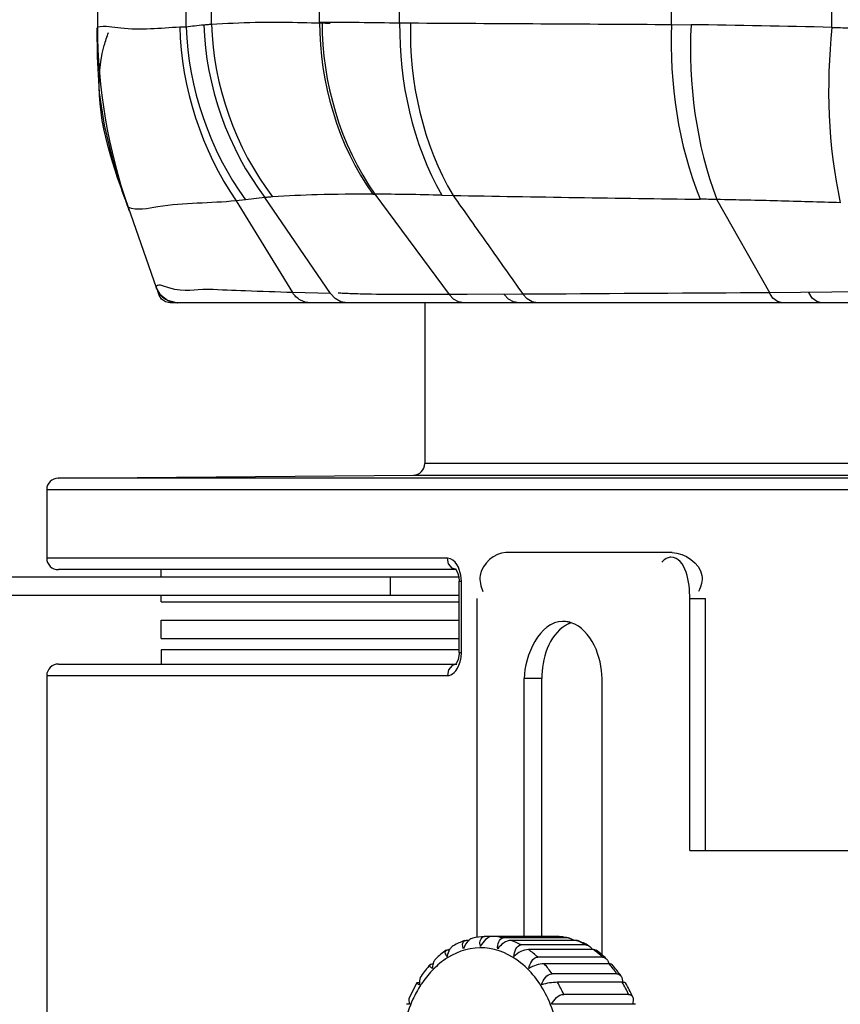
# Paper-space layout 'Sheet' of a CAD drawing. Header units: inches. Extents: x 0.2 to 10.8, y 0.2 to 8.3.
# Tile 332 of 545: x 7.367 to 7.51, y 1.773 to 1.945. Entities that reach past the tile are written whole.
import ezdxf

# ---------------------------------------------------------------- set-up
doc = ezdxf.new("R2010")
doc.units = ezdxf.units.IN
doc.header["$MEASUREMENT"] = 0
doc.layers.get('0').update_dxf_attribs({"lineweight": 5})

psp = doc.layouts.new('Sheet')

# ---------------------------------------------------------------- linework, layer by layer
at = {"color": 0, "linetype": 'ByBlock', "lineweight": -3}
for p, q in [((7.399988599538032, 1.944520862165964), (7.399973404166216, 1.983868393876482)), ((7.418869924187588, 1.944897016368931), (7.418869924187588, 1.983868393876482)), ((7.432839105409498, 1.944755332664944), (7.432839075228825, 1.983868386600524)), ((7.480312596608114, 1.944483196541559), (7.480372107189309, 1.983868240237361)), ((7.508303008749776, 1.943956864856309), (7.508263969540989, 1.983868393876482)), ((7.380081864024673, 1.960828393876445), (7.380081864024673, 1.944065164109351)), ((7.418869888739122, 1.944897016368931), (7.419303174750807, 1.944895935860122)), ((7.380013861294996, 1.943868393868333), (7.380092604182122, 1.943868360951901)), ((7.394469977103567, 1.944073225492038), (7.395581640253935, 1.944069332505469)), ((7.432838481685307, 1.944755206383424), (7.434723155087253, 1.94474999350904)), ((7.480312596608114, 1.944483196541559), (7.483716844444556, 1.944433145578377)), ((7.409304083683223, 1.914247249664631), (7.405920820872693, 1.913871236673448)), ((7.42077996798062, 1.897467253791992), (7.409304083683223, 1.914247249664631)), ((7.428141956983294, 1.914830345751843), (7.42852392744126, 1.914829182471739)), ((7.428523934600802, 1.91482918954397), (7.441505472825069, 1.897295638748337)), ((7.440212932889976, 1.914654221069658), (7.442179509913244, 1.914611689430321)), ((7.49744765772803, 1.897620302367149), (7.488216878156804, 1.913898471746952)), ((7.385423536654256, 1.912543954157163), (7.390313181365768, 1.89855466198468)), ((7.405920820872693, 1.913871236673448), (7.404302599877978, 1.913676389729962)), ((7.404302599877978, 1.913676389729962), (7.414143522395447, 1.897648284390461)), ((7.39029734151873, 1.898560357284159), (7.390967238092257, 1.897375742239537)), ((7.390309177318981, 1.898553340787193), (7.390967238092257, 1.897375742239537)), ((7.390863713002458, 1.897201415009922), (7.390621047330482, 1.897886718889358)), ((7.390861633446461, 1.897200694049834), (7.391053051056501, 1.89726872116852)), ((7.391284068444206, 1.896504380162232), (7.390861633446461, 1.897200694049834)), ((7.390967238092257, 1.897375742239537), (7.392314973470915, 1.896297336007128)), ((7.399459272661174, 1.898194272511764), (7.399263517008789, 1.898202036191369)), ((7.399797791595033, 1.89818331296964), (7.399613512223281, 1.898190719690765)), ((7.420779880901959, 1.897467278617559), (7.414143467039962, 1.897648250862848)), ((7.4446266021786, 1.897299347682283), (7.441505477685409, 1.897295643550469)), ((7.454366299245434, 1.897346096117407), (7.4446266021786, 1.897299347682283)), ((7.456807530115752, 1.897362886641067), (7.454390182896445, 1.897346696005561)), ((7.522693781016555, 1.897856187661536), (7.497415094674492, 1.897619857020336)), ((7.392314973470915, 1.896297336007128), (7.394077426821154, 1.895868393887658)), ((7.392746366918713, 1.895868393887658), (7.392746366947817, 1.896164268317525)), ((7.712572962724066, 1.895868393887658), (7.392746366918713, 1.895868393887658)), ((7.437229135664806, 1.895868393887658), (7.437229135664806, 1.86778706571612)), ((8.025229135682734, 1.86778706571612), (7.437229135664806, 1.86778706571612)), ((7.373211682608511, 1.86524577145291), (7.435246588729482, 1.865787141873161)), ((7.435246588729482, 1.865787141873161), (8.027211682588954, 1.865787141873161)), ((8.089246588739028, 1.86524577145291), (7.373211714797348, 1.86524577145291)), ((7.371229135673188, 1.86324584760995), (8.091229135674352, 1.86324584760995)), ((7.371229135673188, 1.86324584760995), (7.371229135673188, 1.851263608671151)), ((7.480428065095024, 1.852228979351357), (7.451408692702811, 1.852228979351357)), ((7.441179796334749, 1.851263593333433), (7.371229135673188, 1.851263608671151)), ((7.44259069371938, 1.849263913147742), (7.373264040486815, 1.849263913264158)), ((7.39122913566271, 1.848028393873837), (7.39122913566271, 1.849263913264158)), ((7.442789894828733, 1.849263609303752), (7.442001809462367, 1.84952001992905)), ((7.442624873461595, 1.849263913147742), (7.442940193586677, 1.848745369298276)), ((7.443099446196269, 1.849709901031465), (7.442840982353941, 1.850176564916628)), ((7.443532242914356, 1.848272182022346), (7.443099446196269, 1.849709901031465)), ((7.35452324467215, 1.848028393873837), (7.396250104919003, 1.848028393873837)), ((7.396250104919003, 1.848028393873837), (7.443138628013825, 1.848028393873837)), ((7.43122913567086, 1.844828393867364), (7.43122913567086, 1.848028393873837)), ((7.44321067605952, 1.847252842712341), (7.443612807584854, 1.847252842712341)), ((7.44321067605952, 1.834783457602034), (7.44321067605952, 1.847252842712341)), ((7.443612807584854, 1.847252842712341), (7.443532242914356, 1.848272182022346)), ((7.443612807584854, 1.834783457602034), (7.443612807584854, 1.847252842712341)), ((7.354515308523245, 1.844828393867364), (7.396180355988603, 1.844828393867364)), ((7.39122913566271, 1.843628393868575), (7.39122913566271, 1.844828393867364)), ((7.39122913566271, 1.843628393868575), (7.44321067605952, 1.843628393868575)), ((7.396180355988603, 1.844828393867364), (7.44321067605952, 1.844828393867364)), ((7.446359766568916, 1.785032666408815), (7.446359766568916, 1.844228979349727)), ((7.483506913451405, 1.844228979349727), (7.486229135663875, 1.844228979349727)), ((7.483506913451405, 1.800228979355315), (7.483506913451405, 1.844228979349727)), ((7.486229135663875, 1.800228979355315), (7.486229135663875, 1.844228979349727)), ((7.39122913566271, 1.837228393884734), (7.39122913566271, 1.840428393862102)), ((7.391229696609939, 1.840428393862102), (7.44321067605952, 1.840428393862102)), ((7.39122913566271, 1.837228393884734), (7.44321067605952, 1.837228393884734)), ((7.443210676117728, 1.83522839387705), (7.39122913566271, 1.83522839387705)), ((7.39122913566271, 1.83522839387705), (7.39122913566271, 1.832759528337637)), ((7.443210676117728, 1.834783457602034), (7.443612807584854, 1.834783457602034)), ((7.443555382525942, 1.833920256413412), (7.443612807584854, 1.834783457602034)), ((7.373304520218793, 1.832759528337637), (7.442841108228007, 1.832759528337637)), ((7.442782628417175, 1.832760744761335), (7.442011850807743, 1.832515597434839)), ((7.371229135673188, 1.830760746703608), (7.371229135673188, 1.754262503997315)), ((7.371234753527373, 1.830760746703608), (7.441173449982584, 1.830760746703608)), ((7.457642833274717, 1.830228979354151), (7.454602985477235, 1.830228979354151)), ((7.454602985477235, 1.785205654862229), (7.454602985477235, 1.830228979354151)), ((7.457642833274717, 1.785205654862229), (7.457642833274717, 1.830228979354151)), ((7.468186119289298, 1.781960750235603), (7.468186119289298, 1.830228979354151)), ((7.483506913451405, 1.800228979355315), (7.978951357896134, 1.800228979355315)), ((7.44761628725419, 1.785203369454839), (7.447679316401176, 1.785205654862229)), ((7.460407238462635, 1.785205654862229), (7.447679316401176, 1.785205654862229)), ((7.46223948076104, 1.784933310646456), (7.450925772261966, 1.784933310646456)), ((7.460470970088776, 1.785203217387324), (7.460407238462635, 1.785205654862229)), ((7.46223948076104, 1.784933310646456), (7.462474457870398, 1.784905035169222)), ((7.444922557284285, 1.784517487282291), (7.444463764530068, 1.784517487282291)), ((7.463622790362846, 1.784517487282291), (7.452309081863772, 1.784517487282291)), ((7.465374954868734, 1.783712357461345), (7.45406124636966, 1.783712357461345)), ((7.441569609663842, 1.782898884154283), (7.441419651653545, 1.782898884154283)), ((7.46666690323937, 1.782898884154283), (7.455353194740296, 1.782898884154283)), ((7.468262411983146, 1.78159615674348), (7.456948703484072, 1.78159615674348)), ((7.469406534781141, 1.780420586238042), (7.458092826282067, 1.780420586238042)), ((7.470775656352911, 1.778677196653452), (7.459461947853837, 1.778677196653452)), ((7.435826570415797, 1.777094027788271), (7.434556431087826, 1.774618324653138)), ((7.47172194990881, 1.777190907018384), (7.460408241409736, 1.777190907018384)), ((7.472804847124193, 1.775083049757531), (7.461491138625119, 1.775083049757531)), ((7.434585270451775, 1.77335099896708), (7.434038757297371, 1.77335099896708)), ((7.474047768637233, 1.77335099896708), (7.459380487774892, 1.77335099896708))]:
    psp.add_line(p, q, dxfattribs=at)
for points in [[(7.379980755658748, 1.943868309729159), (7.380008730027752, 1.938902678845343), (7.38036633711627, 1.932549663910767), (7.381223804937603, 1.926865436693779), (7.382620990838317, 1.921097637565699), (7.383663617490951, 1.91768929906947)], [(7.390967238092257, 1.897375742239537), (7.391057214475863, 1.897256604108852), (7.39144826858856, 1.89686206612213), (7.391936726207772, 1.896495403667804)], [(7.423699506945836, 1.895868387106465), (7.422596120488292, 1.896055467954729), (7.421592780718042, 1.896601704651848), (7.420779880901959, 1.897467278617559)], [(7.444106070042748, 1.895868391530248), (7.443137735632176, 1.896034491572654), (7.442247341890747, 1.896520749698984), (7.44150560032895, 1.897295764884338)], [(7.453690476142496, 1.895868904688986), (7.452727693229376, 1.896025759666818), (7.45184190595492, 1.896522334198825), (7.451108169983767, 1.897324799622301)], [(7.456931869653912, 1.895868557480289), (7.455976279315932, 1.896035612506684), (7.455103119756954, 1.896543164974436), (7.454366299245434, 1.897346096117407)], [(7.499673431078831, 1.895868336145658), (7.498808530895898, 1.89607409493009), (7.498029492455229, 1.89667403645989), (7.49744745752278, 1.897619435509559)], [(7.506508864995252, 1.89586839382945), (7.505658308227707, 1.8960805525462), (7.504894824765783, 1.896698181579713), (7.504297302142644, 1.897669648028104)], [(7.392746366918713, 1.895868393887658), (7.391949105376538, 1.896034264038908), (7.391284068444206, 1.896504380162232)], [(7.391936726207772, 1.896495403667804), (7.392539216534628, 1.896179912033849), (7.39326011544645, 1.895954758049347), (7.394086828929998, 1.895868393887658)], [(7.442001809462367, 1.84952001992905), (7.441400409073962, 1.850253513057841), (7.441179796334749, 1.851263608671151)], [(7.442840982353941, 1.850176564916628), (7.442519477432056, 1.850595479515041), (7.442139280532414, 1.850935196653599), (7.441695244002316, 1.851171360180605), (7.441179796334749, 1.851263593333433)], [(7.442940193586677, 1.848745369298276), (7.443151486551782, 1.847981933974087), (7.44321067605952, 1.847252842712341)], [(7.443210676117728, 1.834783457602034), (7.443205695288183, 1.834569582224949), (7.443041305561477, 1.833574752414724), (7.442754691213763, 1.832927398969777), (7.442678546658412, 1.832821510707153)], [(7.442945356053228, 1.832026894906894), (7.443201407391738, 1.832556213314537), (7.443409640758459, 1.833183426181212), (7.443555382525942, 1.833920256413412)], [(7.442011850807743, 1.832515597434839), (7.441398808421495, 1.831780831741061), (7.441173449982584, 1.830760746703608)], [(7.441173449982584, 1.830760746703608), (7.441489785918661, 1.83079527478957), (7.441786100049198, 1.83089153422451), (7.442076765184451, 1.83105025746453), (7.442368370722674, 1.831281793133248), (7.442660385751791, 1.83160154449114), (7.442945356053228, 1.832026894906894)]]:
    psp.add_lwpolyline(points, dxfattribs=at)
for centre, radius, start, end in [((7.476418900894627, 1.944204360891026), 0.09633746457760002, 180.0826209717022, 199.1845307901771), ((7.455498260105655, -0.1415845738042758), 2.0862091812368, 88.54961301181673, 89.224985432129), ((7.65883555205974, 14.62889233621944), 12.7161262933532, 269.0237530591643, 269.2181537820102), ((7.435229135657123, 1.86778706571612), 0.002, 270.5000000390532, 0), ((7.373229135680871, 1.86324584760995), 0.002, 90.5000000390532, 180), ((7.373229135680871, 1.851263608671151), 0.002, 180, 270.9999997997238), ((7.373229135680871, 1.830760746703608), 0.002, 88.000000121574, 180), ((7.448405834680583, 1.773024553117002), 0.0122046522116, 93.71050406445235, 103.2334312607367), ((7.448365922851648, 1.774011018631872), 0.011218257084, 76.80970129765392, 86.28123141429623), ((7.459698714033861, 1.774195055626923), 0.0110333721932, 84.79484861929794, 86.31813273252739), ((7.459681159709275, 1.773028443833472), 0.0122007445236, 76.76498167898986, 86.28777017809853), ((7.448812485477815, 1.771793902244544), 0.0135031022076, 110.1913800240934, 119.2549228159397), ((7.447921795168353, 1.772660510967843), 0.0126426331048, 60.94723201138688, 69.69465304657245), ((7.459422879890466, 1.773121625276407), 0.0121451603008, 68.32474853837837, 69.76878804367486), ((7.459195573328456, 1.772580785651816), 0.0127317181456, 60.96437716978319, 68.27309619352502), ((7.459274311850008, 1.771794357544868), 0.0135025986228, 60.74487970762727, 69.80903081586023), ((7.457622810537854, 1.770202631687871), 0.01558889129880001, 46.9597669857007, 52.93732573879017), ((7.449268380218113, 1.769106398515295), 0.01478782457, 129.8417918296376, 135.4617478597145), ((7.443727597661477, 1.767729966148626), 0.0191679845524, 34.82840441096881, 41.45822379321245), ((7.455041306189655, 1.76772996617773), 0.01916798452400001, 34.82840441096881, 41.45822379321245), ((7.440156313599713, 1.765454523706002), 0.02340690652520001, 24.28992328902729, 30.09312036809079), ((7.451470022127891, 1.765454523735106), 0.0234069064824, 24.28992328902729, 30.09312036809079), ((7.471722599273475, 1.773922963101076), 0.003267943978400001, 88.99779080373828, 90.01138503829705), ((7.452206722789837, 1.765242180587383), 0.02329375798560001, 23.73561356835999, 30.58388755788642)]:
    psp.add_arc(centre, radius, start, end, dxfattribs=at)
for points in [[(7.395581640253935, 1.944069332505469), (7.395581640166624, 1.957323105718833), (7.395658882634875, 1.970578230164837), (7.395456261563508, 1.983830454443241)], [(7.418869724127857, 1.944897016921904), (7.418861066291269, 1.934409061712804), (7.422057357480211, 1.923373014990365), (7.428141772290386, 1.914830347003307)], [(7.419303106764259, 1.944895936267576), (7.419292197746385, 1.934412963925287), (7.422463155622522, 1.923382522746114), (7.428523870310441, 1.914829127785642)], [(7.394438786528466, 1.944075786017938), (7.394695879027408, 1.93342594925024), (7.398274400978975, 1.922462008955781), (7.404298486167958, 1.913675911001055)], [(7.395581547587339, 1.944069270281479), (7.395887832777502, 1.933434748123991), (7.399663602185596, 1.92248215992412), (7.405909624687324, 1.913869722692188)], [(7.398661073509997, 1.944424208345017), (7.398963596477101, 1.93376223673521), (7.402855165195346, 1.922743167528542), (7.409304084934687, 1.914247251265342)], [(7.399988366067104, 1.944524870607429), (7.400279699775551, 1.933861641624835), (7.4041788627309, 1.922824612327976), (7.410667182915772, 1.914357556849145)], [(7.432838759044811, 1.944755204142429), (7.432739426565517, 1.934425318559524), (7.435062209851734, 1.92360890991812), (7.440212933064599, 1.914654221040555)], [(7.434736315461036, 1.944749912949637), (7.434472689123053, 1.934405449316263), (7.436870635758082, 1.923494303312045), (7.442179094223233, 1.914611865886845)], [(7.434723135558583, 1.944743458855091), (7.449920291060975, 1.944653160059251), (7.465117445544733, 1.944562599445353), (7.480314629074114, 1.944477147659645)], [(7.480312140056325, 1.944483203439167), (7.479936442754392, 1.934176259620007), (7.481432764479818, 1.923503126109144), (7.485319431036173, 1.913949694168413)], [(7.483716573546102, 1.944433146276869), (7.483234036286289, 1.934156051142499), (7.484543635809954, 1.923508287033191), (7.48821603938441, 1.913897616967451)], [(7.508302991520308, 1.943956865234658), (7.507291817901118, 1.933789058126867), (7.507577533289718, 1.923316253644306), (7.509780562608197, 1.913338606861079)], [(7.3836081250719, 1.917670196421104), (7.381087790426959, 1.924993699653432), (7.379166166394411, 1.933328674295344), (7.381257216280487, 1.940786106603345)], [(7.49744745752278, 1.897619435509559), (7.483900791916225, 1.897537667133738), (7.470354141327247, 1.897453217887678), (7.456807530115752, 1.897362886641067)], [(7.483506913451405, 1.844228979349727), (7.483506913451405, 1.84687039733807), (7.482851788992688, 1.851434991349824), (7.480210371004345, 1.851434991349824)], [(7.461294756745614, 1.840229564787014), (7.457283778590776, 1.840229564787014), (7.454602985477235, 1.834239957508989), (7.454602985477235, 1.830228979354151)], [(7.468186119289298, 1.830228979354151), (7.468186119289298, 1.833942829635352), (7.46632500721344, 1.838815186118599), (7.462799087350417, 1.839981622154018)], [(7.461788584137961, 1.83951933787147), (7.458879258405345, 1.837777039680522), (7.457642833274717, 1.833620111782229), (7.457642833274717, 1.830228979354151)], [(7.449093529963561, 1.785205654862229), (7.448183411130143, 1.785205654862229), (7.4473870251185, 1.784289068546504), (7.446982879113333, 1.783473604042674)], [(7.449959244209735, 1.78303119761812), (7.449853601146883, 1.783734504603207), (7.450214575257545, 1.784933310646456), (7.450925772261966, 1.784933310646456)], [(7.444006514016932, 1.78303119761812), (7.443780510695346, 1.783453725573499), (7.443714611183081, 1.78427826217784), (7.444157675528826, 1.784460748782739)], [(7.444920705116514, 1.784522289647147), (7.444484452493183, 1.784135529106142), (7.444178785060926, 1.783588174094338), (7.444006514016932, 1.78303119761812)], [(7.452309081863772, 1.784517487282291), (7.45138227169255, 1.784517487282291), (7.450509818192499, 1.783776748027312), (7.449959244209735, 1.78303119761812)], [(7.452805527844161, 1.781723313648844), (7.452806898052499, 1.782507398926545), (7.453277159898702, 1.783712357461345), (7.45406124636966, 1.783712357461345)], [(7.440956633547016, 1.782784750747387), (7.440322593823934, 1.782340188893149), (7.43972139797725, 1.781845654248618), (7.439158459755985, 1.781313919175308)], [(7.44126916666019, 1.781530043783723), (7.440753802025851, 1.781208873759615), (7.440260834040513, 1.780849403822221), (7.439794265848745, 1.780460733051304)], [(7.441567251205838, 1.782901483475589), (7.441356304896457, 1.782543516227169), (7.441222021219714, 1.782134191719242), (7.441160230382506, 1.781723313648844)], [(7.455353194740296, 1.782898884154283), (7.454417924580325, 1.782898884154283), (7.453498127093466, 1.782351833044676), (7.452805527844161, 1.781723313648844)], [(7.456948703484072, 1.78159615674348), (7.456446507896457, 1.782064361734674), (7.455913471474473, 1.782502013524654), (7.455353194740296, 1.782898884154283)], [(7.455397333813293, 1.779607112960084), (7.455522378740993, 1.780438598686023), (7.456107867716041, 1.78159615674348), (7.456948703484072, 1.78159615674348)], [(7.468928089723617, 1.78131391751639), (7.468365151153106, 1.781845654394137), (7.467763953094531, 1.782340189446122), (7.467129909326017, 1.78278474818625)], [(7.438154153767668, 1.780283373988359), (7.437585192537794, 1.779650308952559), (7.437059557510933, 1.77897615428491), (7.436578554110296, 1.778273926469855)], [(7.458092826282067, 1.780420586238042), (7.457154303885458, 1.780420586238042), (7.456214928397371, 1.780067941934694), (7.455397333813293, 1.779607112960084)], [(7.471508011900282, 1.77827392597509), (7.471027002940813, 1.778976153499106), (7.470501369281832, 1.779650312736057), (7.469932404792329, 1.780283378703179)], [(7.436578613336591, 1.77827390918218), (7.436369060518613, 1.777966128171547), (7.436306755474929, 1.777561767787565), (7.436310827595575, 1.777189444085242)], [(7.438727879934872, 1.77947836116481), (7.43804537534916, 1.778785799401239), (7.43742608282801, 1.778026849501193), (7.436872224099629, 1.77722766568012)], [(7.457621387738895, 1.776775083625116), (7.457882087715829, 1.777617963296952), (7.458579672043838, 1.778677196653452), (7.459461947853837, 1.778677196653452)], [(7.471507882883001, 1.778273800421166), (7.471716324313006, 1.777966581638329), (7.471779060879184, 1.777563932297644), (7.471775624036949, 1.777192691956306)], [(7.460408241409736, 1.777190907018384), (7.45946900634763, 1.777190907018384), (7.458527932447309, 1.777020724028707), (7.457621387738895, 1.776775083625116)], [(7.43455703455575, 1.774617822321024), (7.43438987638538, 1.774229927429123), (7.434456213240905, 1.773753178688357), (7.434585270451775, 1.77335099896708)], [(7.459380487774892, 1.77335099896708), (7.459784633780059, 1.774166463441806), (7.460581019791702, 1.775083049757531), (7.461491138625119, 1.775083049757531)], [(7.473529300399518, 1.774617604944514), (7.473695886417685, 1.774229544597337), (7.47363031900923, 1.773753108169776), (7.47350128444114, 1.77335099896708)]]:
    psp.add_open_spline(points, degree=3, dxfattribs=at)
for points, knots in [([(7.399988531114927, 1.94452491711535), (7.40252815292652, 1.944682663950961), (7.409432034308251, 1.94500856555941), (7.416344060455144, 1.944830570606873), (7.420705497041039, 1.944684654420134)], [0, 0, 0, 0, 0.3683224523, 1, 1, 1, 1]), ([(7.419303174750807, 1.944895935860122), (7.421457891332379, 1.944890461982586), (7.425970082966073, 1.944858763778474), (7.430481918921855, 1.944795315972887), (7.432839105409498, 1.944755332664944)], [0, 0, 0, 0, 0.4775276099, 1, 1, 1, 1]), ([(7.380081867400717, 1.944067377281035), (7.381410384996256, 1.944326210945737), (7.386253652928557, 1.94327925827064), (7.391030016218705, 1.943882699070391), (7.39447000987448, 1.944065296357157)], [0, 0, 0, 0, 0.2820764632, 1, 1, 1, 1]), ([(7.395581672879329, 1.944064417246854), (7.396057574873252, 1.944143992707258), (7.397082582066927, 1.944281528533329), (7.398111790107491, 1.944378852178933), (7.398661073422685, 1.944424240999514)], [0, 0, 0, 0, 0.4667946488, 1, 1, 1, 1]), ([(7.398661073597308, 1.944424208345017), (7.398877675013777, 1.944441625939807), (7.399320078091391, 1.944475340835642), (7.39976270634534, 1.944505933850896), (7.399988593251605, 1.94452087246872)], [0, 0, 0, 0, 0.4897676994, 1, 1, 1, 1]), ([(7.508303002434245, 1.943956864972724), (7.509320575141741, 1.943932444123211), (7.511364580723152, 1.943887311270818), (7.513408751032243, 1.943850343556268), (7.514435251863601, 1.94383390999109)], [0, 0, 0, 0, 0.49785603, 1, 1, 1, 1]), ([(7.381257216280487, 1.940786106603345), (7.381365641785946, 1.941172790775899), (7.381603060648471, 1.941948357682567), (7.381876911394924, 1.942711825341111), (7.382024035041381, 1.943093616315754)], [0, 0, 0, 0, 0.4953379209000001, 1, 1, 1, 1]), ([(7.38491746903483, 1.91397088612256), (7.384696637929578, 1.914585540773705), (7.384254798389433, 1.915816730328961), (7.383821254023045, 1.917050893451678), (7.3836081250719, 1.917670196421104)], [0, 0, 0, 0, 0.499300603, 1, 1, 1, 1]), ([(7.385670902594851, 1.911867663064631), (7.385546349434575, 1.912217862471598), (7.385295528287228, 1.912919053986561), (7.385043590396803, 1.913619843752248), (7.38491746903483, 1.91397088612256)], [0, 0, 0, 0, 0.4991126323, 1, 1, 1, 1]), ([(7.410667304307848, 1.914357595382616), (7.410436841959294, 1.914340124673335), (7.409982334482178, 1.914304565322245), (7.409528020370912, 1.914266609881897), (7.409304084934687, 1.914247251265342)], [0, 0, 0, 0, 0.5069675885, 1, 1, 1, 1]), ([(7.428143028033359, 1.914828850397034), (7.424917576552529, 1.914837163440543), (7.419089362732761, 1.914791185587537), (7.413263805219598, 1.914548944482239), (7.410668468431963, 1.91435599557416)], [0, 0, 0, 0, 0.5534460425, 1, 1, 1, 1]), ([(7.44021298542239, 1.914654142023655), (7.438194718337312, 1.914704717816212), (7.434298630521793, 1.914784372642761), (7.430401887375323, 1.914822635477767), (7.428523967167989, 1.9148291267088)], [0, 0, 0, 0, 0.5180876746, 1, 1, 1, 1]), ([(7.442179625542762, 1.91461145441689), (7.444208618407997, 1.91173147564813), (7.44827748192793, 1.90598100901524), (7.452342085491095, 1.900227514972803), (7.454365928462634, 1.897345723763)], [0, 0, 0, 0, 0.5001050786, 1, 1, 1, 1]), ([(7.488216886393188, 1.913898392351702), (7.487732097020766, 1.913911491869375), (7.486766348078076, 1.913933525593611), (7.485800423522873, 1.913946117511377), (7.485319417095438, 1.913949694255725)], [0, 0, 0, 0, 0.5020427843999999, 1, 1, 1, 1]), ([(7.509780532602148, 1.913338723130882), (7.506124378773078, 1.913454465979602), (7.498936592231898, 1.913659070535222), (7.491747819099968, 1.913824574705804), (7.48821591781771, 1.913897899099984)], [0, 0, 0, 0, 0.5087143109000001, 1, 1, 1, 1]), ([(7.404303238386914, 1.913675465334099), (7.399752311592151, 1.913198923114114), (7.393639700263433, 1.913441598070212), (7.387028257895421, 1.911890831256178), (7.385429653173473, 1.912550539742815)], [0, 0, 0, 0, 0.7257212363, 1, 1, 1, 1]), ([(7.399263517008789, 1.898202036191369), (7.397027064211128, 1.898290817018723), (7.395011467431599, 1.897295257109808), (7.390395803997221, 1.899307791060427), (7.390297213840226, 1.898561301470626)], [0, 0, 0, 0, 0.7482697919, 1, 1, 1, 1]), ([(7.414143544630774, 1.897648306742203), (7.411409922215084, 1.897741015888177), (7.406514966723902, 1.89791813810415), (7.401620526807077, 1.898108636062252), (7.399459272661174, 1.898194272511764)], [0, 0, 0, 0, 0.5584143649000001, 1, 1, 1, 1]), ([(7.417247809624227, 1.895868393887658), (7.416650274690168, 1.895868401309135), (7.415398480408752, 1.896200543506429), (7.414479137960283, 1.897109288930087), (7.414143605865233, 1.897648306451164)], [0, 0, 0, 0, 0.4848336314, 1, 1, 1, 1]), ([(7.424147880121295, 1.897452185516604), (7.423787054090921, 1.897466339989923), (7.423104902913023, 1.897496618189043), (7.422423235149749, 1.897536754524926), (7.422102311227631, 1.897559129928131)], [0, 0, 0, 0, 0.5288519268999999, 1, 1, 1, 1]), ([(7.42709135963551, 1.897368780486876), (7.426578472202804, 1.897379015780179), (7.425597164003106, 1.897401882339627), (7.424616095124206, 1.897433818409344), (7.424147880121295, 1.897452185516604)], [0, 0, 0, 0, 0.5226243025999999, 1, 1, 1, 1]), ([(7.44150560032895, 1.897295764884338), (7.438964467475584, 1.897294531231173), (7.434159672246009, 1.897291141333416), (7.429354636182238, 1.897323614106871), (7.42709135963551, 1.897368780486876)], [0, 0, 0, 0, 0.5288672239, 1, 1, 1, 1]), ([(7.451408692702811, 1.852228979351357), (7.449405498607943, 1.852228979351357), (7.446186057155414, 1.849368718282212), (7.446992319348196, 1.846310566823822), (7.447391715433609, 1.845442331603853)], [0, 0, 0, 0, 0.6770092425, 1, 1, 1, 1]), ([(7.480428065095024, 1.852228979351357), (7.482601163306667, 1.852228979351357), (7.48641467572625, 1.849625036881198), (7.485475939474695, 1.84629018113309), (7.485021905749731, 1.845443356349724)], [0, 0, 0, 0, 0.6934029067, 1, 1, 1, 1]), ([(7.480080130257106, 1.851429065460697), (7.479830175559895, 1.851406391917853), (7.479267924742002, 1.851198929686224), (7.478825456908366, 1.850813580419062), (7.478597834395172, 1.850577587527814)], [0, 0, 0, 0, 0.4335780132, 1, 1, 1, 1]), ([(7.480210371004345, 1.851434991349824), (7.480188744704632, 1.851434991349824), (7.480145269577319, 1.851433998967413), (7.480101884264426, 1.851431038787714), (7.480080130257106, 1.851429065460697)], [0, 0, 0, 0, 0.4975038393, 1, 1, 1, 1]), ([(7.462004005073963, 1.840174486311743), (7.461886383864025, 1.840192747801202), (7.461650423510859, 1.840220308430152), (7.461413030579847, 1.840229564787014), (7.461294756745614, 1.840229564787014)], [0, 0, 0, 0, 0.5015940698, 1, 1, 1, 1]), ([(7.462269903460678, 1.840125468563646), (7.462225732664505, 1.840134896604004), (7.462137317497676, 1.840152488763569), (7.462048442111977, 1.840167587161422), (7.462004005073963, 1.840174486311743)], [0, 0, 0, 0, 0.5010892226, 1, 1, 1, 1]), ([(7.462799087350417, 1.839981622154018), (7.462711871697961, 1.840010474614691), (7.462536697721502, 1.840063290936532), (7.462358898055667, 1.840106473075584), (7.462269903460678, 1.840125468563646)], [0, 0, 0, 0, 0.5023650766, 1, 1, 1, 1]), ([(7.462783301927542, 1.839981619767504), (7.462743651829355, 1.839968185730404), (7.462664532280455, 1.839940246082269), (7.462586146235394, 1.839910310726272), (7.46254707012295, 1.839894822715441)], [0, 0, 0, 0, 0.4989900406, 1, 1, 1, 1]), ([(7.462190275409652, 1.839737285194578), (7.462122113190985, 1.839704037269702), (7.461986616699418, 1.83963422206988), (7.46185424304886, 1.839558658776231), (7.461788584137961, 1.83951933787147)], [0, 0, 0, 0, 0.4977233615, 1, 1, 1, 1]), ([(7.46254707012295, 1.839894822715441), (7.462486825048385, 1.839870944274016), (7.462366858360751, 1.839820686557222), (7.462248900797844, 1.839765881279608), (7.462190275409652, 1.839737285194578)], [0, 0, 0, 0, 0.4983730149, 1, 1, 1, 1]), ([(7.446982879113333, 1.783473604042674), (7.446919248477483, 1.783671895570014), (7.446717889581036, 1.784282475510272), (7.447167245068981, 1.785168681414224), (7.447616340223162, 1.785203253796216)], [0, 0, 0, 0, 0.3161663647, 1, 1, 1, 1]), ([(7.461530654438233, 1.785075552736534), (7.461392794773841, 1.78509865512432), (7.461116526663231, 1.785139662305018), (7.460838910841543, 1.785170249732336), (7.460700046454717, 1.785182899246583)], [0, 0, 0, 0, 0.5006136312, 1, 1, 1, 1]), ([(7.46223948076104, 1.784933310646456), (7.462121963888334, 1.78496080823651), (7.461886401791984, 1.785012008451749), (7.461649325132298, 1.785055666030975), (7.461530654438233, 1.785075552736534)], [0, 0, 0, 0, 0.5007584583, 1, 1, 1, 1]), ([(7.461012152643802, 1.765628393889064), (7.460757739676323, 1.768605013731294), (7.459382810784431, 1.774184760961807), (7.454731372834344, 1.78085907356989), (7.447832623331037, 1.784029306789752), (7.443148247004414, 1.782701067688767), (7.44126916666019, 1.781530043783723)], [0, 0, 0, 0, 0.2957280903, 0.5568199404, 0.7808275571, 1, 1, 1, 1]), ([(7.442213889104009, 1.783573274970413), (7.442083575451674, 1.78350088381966), (7.441835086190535, 1.783300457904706), (7.441650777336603, 1.783043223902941), (7.441567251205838, 1.782901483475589)], [0, 0, 0, 0, 0.4753668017, 1, 1, 1, 1]), ([(7.444157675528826, 1.784460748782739), (7.444203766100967, 1.784479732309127), (7.444304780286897, 1.784508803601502), (7.444409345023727, 1.784517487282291), (7.444463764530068, 1.784517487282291)], [0, 0, 0, 0, 0.4780725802, 1, 1, 1, 1]), ([(7.445611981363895, 1.784904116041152), (7.445489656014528, 1.784874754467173), (7.445241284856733, 1.784771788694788), (7.445024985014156, 1.78461473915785), (7.444920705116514, 1.784522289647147)], [0, 0, 0, 0, 0.4744301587, 1, 1, 1, 1]), ([(7.462474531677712, 1.784904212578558), (7.462596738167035, 1.78487495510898), (7.462844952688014, 1.784772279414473), (7.463060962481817, 1.78461525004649), (7.463165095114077, 1.784522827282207)], [0, 0, 0, 0, 0.4743817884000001, 1, 1, 1, 1]), ([(7.463928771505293, 1.784460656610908), (7.463882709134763, 1.7844796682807), (7.463781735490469, 1.784508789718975), (7.463677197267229, 1.784517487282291), (7.463622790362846, 1.784517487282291)], [0, 0, 0, 0, 0.4780534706, 1, 1, 1, 1]), ([(7.465374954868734, 1.783712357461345), (7.465459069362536, 1.783712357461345), (7.465633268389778, 1.783685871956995), (7.465794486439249, 1.783616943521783), (7.465872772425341, 1.78357346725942)], [0, 0, 0, 0, 0.4843555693, 1, 1, 1, 1]), ([(7.465872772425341, 1.78357346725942), (7.46600305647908, 1.783501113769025), (7.466251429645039, 1.783300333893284), (7.46643555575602, 1.783042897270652), (7.466519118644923, 1.782901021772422)], [0, 0, 0, 0, 0.4750882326, 1, 1, 1, 1]), ([(7.441160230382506, 1.781723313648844), (7.441009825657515, 1.781901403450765), (7.440724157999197, 1.78221478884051), (7.440843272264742, 1.782682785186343), (7.440970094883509, 1.78277639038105)], [0, 0, 0, 0, 0.5965862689, 1, 1, 1, 1]), ([(7.440970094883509, 1.78277639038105), (7.441026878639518, 1.782818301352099), (7.441174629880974, 1.782883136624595), (7.441332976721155, 1.782898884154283), (7.441419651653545, 1.782898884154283)], [0, 0, 0, 0, 0.4488102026, 1, 1, 1, 1]), ([(7.467116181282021, 1.78277623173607), (7.467059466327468, 1.78281818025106), (7.466911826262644, 1.782883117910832), (7.466753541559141, 1.782898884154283), (7.46666690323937, 1.782898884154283)], [0, 0, 0, 0, 0.4487990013, 1, 1, 1, 1]), ([(7.467018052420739, 1.782642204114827), (7.466960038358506, 1.782685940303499), (7.466843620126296, 1.78277237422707), (7.466725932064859, 1.782857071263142), (7.46666690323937, 1.782898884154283)], [0, 0, 0, 0, 0.501088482, 1, 1, 1, 1]), ([(7.468262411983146, 1.78159615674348), (7.468381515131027, 1.78159615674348), (7.468628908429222, 1.781542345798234), (7.468836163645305, 1.78140057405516), (7.468928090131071, 1.781313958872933)], [0, 0, 0, 0, 0.4853290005, 1, 1, 1, 1]), ([(7.438568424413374, 1.779607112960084), (7.438420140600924, 1.779712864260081), (7.438166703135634, 1.779847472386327), (7.438099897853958, 1.780206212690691), (7.4381676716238, 1.780278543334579)], [0, 0, 0, 0, 0.6475709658, 1, 1, 1, 1]), ([(7.4381676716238, 1.780278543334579), (7.438217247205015, 1.780331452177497), (7.438392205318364, 1.780407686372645), (7.438572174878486, 1.780420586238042), (7.438680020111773, 1.780420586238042)], [0, 0, 0, 0, 0.4020257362, 1, 1, 1, 1]), ([(7.438672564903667, 1.780422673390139), (7.438637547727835, 1.780291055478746), (7.438586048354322, 1.780020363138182), (7.438568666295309, 1.779745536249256), (7.438568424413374, 1.779607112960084)], [0, 0, 0, 0, 0.4959452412, 1, 1, 1, 1]), ([(7.439159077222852, 1.78131273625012), (7.439040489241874, 1.781202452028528), (7.438836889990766, 1.78091939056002), (7.438718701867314, 1.780596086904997), (7.438672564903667, 1.780422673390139)], [0, 0, 0, 0, 0.4743658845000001, 1, 1, 1, 1]), ([(7.468928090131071, 1.781313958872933), (7.4690452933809, 1.781203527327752), (7.469245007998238, 1.780919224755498), (7.469363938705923, 1.780597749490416), (7.469410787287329, 1.780424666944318)], [0, 0, 0, 0, 0.4731484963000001, 1, 1, 1, 1]), ([(7.469915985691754, 1.780277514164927), (7.469867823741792, 1.780329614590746), (7.469698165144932, 1.780406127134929), (7.46952242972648, 1.780419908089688), (7.469417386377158, 1.780420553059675)], [0, 0, 0, 0, 0.4031387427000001, 1, 1, 1, 1]), ([(7.470775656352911, 1.778677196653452), (7.47091715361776, 1.778677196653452), (7.471209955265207, 1.778602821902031), (7.471425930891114, 1.778394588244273), (7.471507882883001, 1.778273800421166)], [0, 0, 0, 0, 0.4922287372, 1, 1, 1, 1]), ([(7.436504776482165, 1.77667700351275), (7.436004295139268, 1.775897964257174), (7.434136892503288, 1.772473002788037), (7.433184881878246, 1.768583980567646), (7.43293226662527, 1.765628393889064)], [0, 0, 0, 0, 0.2378920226, 1, 1, 1, 1]), ([(7.436344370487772, 1.776775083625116), (7.436203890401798, 1.776822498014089), (7.436046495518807, 1.776844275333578), (7.435807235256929, 1.777045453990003), (7.435841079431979, 1.777091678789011)], [0, 0, 0, 0, 0.7212918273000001, 1, 1, 1, 1]), ([(7.435841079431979, 1.777091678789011), (7.435873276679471, 1.777135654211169), (7.436048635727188, 1.777177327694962), (7.436200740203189, 1.77718854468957), (7.436307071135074, 1.777190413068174)], [0, 0, 0, 0, 0.33884003, 1, 1, 1, 1]), ([(7.436310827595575, 1.777189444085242), (7.436311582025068, 1.777120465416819), (7.436318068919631, 1.776981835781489), (7.436334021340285, 1.776843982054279), (7.436344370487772, 1.776775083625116)], [0, 0, 0, 0, 0.4975169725, 1, 1, 1, 1]), ([(7.436872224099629, 1.77722766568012), (7.436809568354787, 1.777137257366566), (7.436685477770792, 1.776954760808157), (7.436564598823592, 1.776770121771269), (7.436504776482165, 1.77667700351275)], [0, 0, 0, 0, 0.4984566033, 1, 1, 1, 1]), ([(7.472244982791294, 1.777091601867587), (7.472212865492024, 1.777135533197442), (7.472037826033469, 1.777177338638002), (7.47188593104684, 1.777188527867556), (7.471779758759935, 1.777190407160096)], [0, 0, 0, 0, 0.3388334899, 1, 1, 1, 1]), ([(7.472804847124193, 1.775083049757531), (7.472957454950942, 1.775083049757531), (7.473270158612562, 1.775006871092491), (7.473470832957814, 1.774753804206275), (7.473529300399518, 1.774617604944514)], [0, 0, 0, 0, 0.5072956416, 1, 1, 1, 1])]:
    psp.add_open_spline(points, degree=3, knots=knots, dxfattribs=at)

doc.saveas('drawing.dxf')
